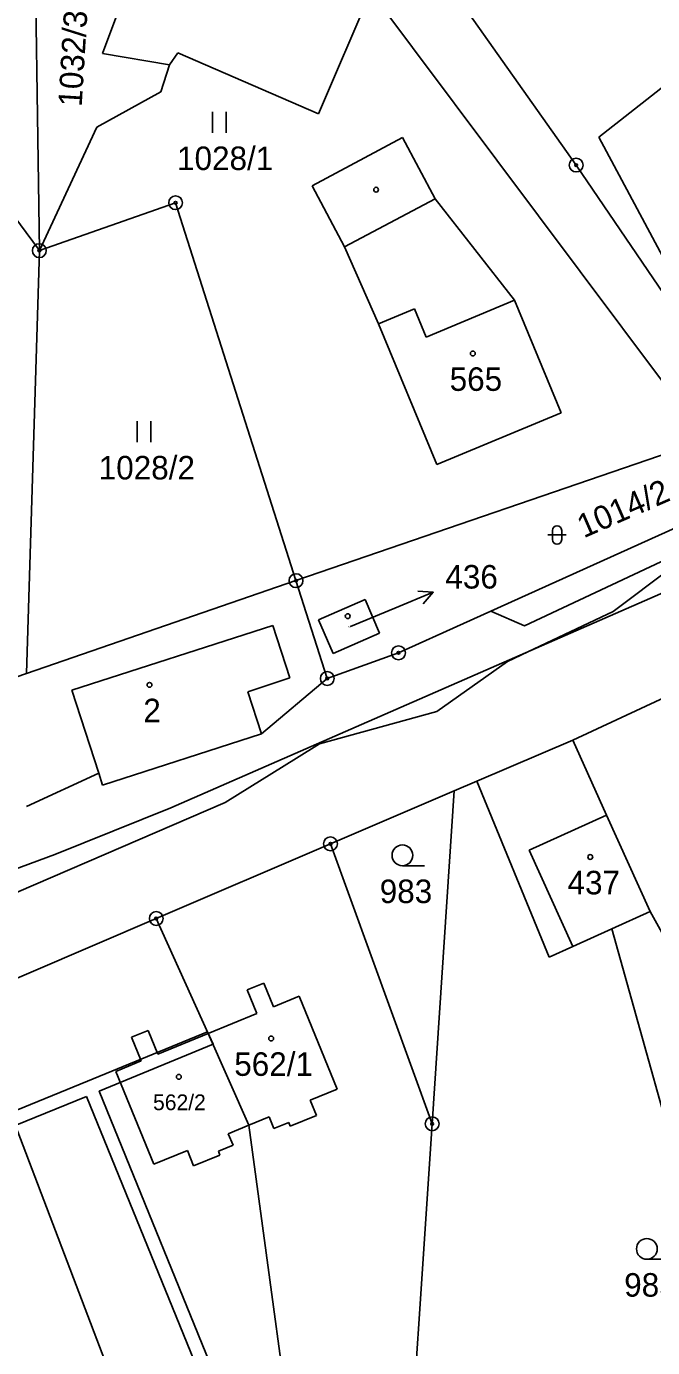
# Model space of a CAD drawing. Extents: x -439246 to -433691, y -1130252 to -1121148.
# Drawn here: x -438018.3 to -437973, y -1124216.2 to -1124120.8 of the extents above; entities that cross this region are included whole.
import ezdxf

# ---------------------------------------------------------------- set-up
doc = ezdxf.new("R2010")
doc.units = 0
for name, color, linetype in [('Vrstva 1', 7, 'Continuous'), ('Vrstva 16', 7, 'Continuous'), ('Vrstva 18', 7, 'Continuous'), ('Vrstva 19', 7, 'Continuous'), ('Vrstva 24', 7, 'Continuous'), ('Vrstva 25', 7, 'Continuous'), ('Vrstva 3', 7, 'Continuous'), ('Vrstva 30', 7, 'Continuous'), ('Vrstva 37', 7, 'Continuous'), ('Vrstva 4', 7, 'Continuous'), ('Vrstva 52', 7, 'Continuous')]:
    doc.layers.add(name, color=color, linetype=linetype)

msp = doc.modelspace()

# ---------------------------------------------------------------- linework, layer by layer
at = {"layer": 'Vrstva 1'}
for points in [[(-438017.34, -1124137.01), (-438017.75, -1124109.44)], [(-438012.78, -1124122.78), (-438009.62, -1124114.31)], [(-438033.64, -1124114.99), (-438017.34, -1124137.01)], [(-437988.03, -1124117.39), (-437978.54, -1124130.83)], [(-437976.91, -1124128.81), (-437961.34, -1124116.59)], [(-437993.37, -1124118.3), (-437997.17, -1124127.12)], [(-437993.37, -1124118.3), (-437969.15, -1124150.67)], [(-438007.93, -1124123.58), (-438012.78, -1124122.78)], [(-438007.93, -1124123.58), (-438007.34, -1124122.73)], [(-437997.17, -1124127.12), (-438007.34, -1124122.73)], [(-438008.55, -1124125.54), (-438007.93, -1124123.58)], [(-438013.18, -1124128.08), (-438008.55, -1124125.54)], [(-438017.34, -1124137.01), (-438013.18, -1124128.08)], [(-437991.08, -1124128.85), (-437997.63, -1124132.33)], [(-437988.73, -1124133.26), (-437991.08, -1124128.85)], [(-437976.91, -1124128.81), (-437965.81, -1124149.52)], [(-437978.54, -1124130.83), (-437965.81, -1124149.52)], [(-437995.28, -1124136.74), (-437997.63, -1124132.33)], [(-438007.49, -1124133.55), (-438017.34, -1124137.01)], [(-437998.79, -1124160.85), (-438007.49, -1124133.55)], [(-437982.99, -1124140.59), (-437988.73, -1124133.26)], [(-438017.34, -1124137.01), (-438018.27, -1124167.55)], [(-437995.28, -1124136.74), (-437992.82, -1124142.29)], [(-437982.99, -1124140.59), (-437979.62, -1124148.73)], [(-437988.61, -1124152.45), (-437992.82, -1124142.29)], [(-437979.62, -1124148.73), (-437988.61, -1124152.45)], [(-437998.79, -1124160.85), (-437969.15, -1124150.67)], [(-437950.44, -1124152.19), (-438007.84, -1124177.25)], [(-437991.38, -1124166.06), (-437963.2, -1124153.35)], [(-437947.52, -1124157.82), (-437978.78, -1124172.37)], [(-438018.27, -1124167.55), (-437998.79, -1124160.85)], [(-437996.53, -1124167.92), (-437998.79, -1124160.85)], [(-437997.17, -1124163.69), (-437993.8, -1124162.22)], [(-437993.8, -1124162.22), (-437992.75, -1124164.64)], [(-437997.17, -1124163.69), (-437996.11, -1124166.11)], [(-437996.11, -1124166.11), (-437992.75, -1124164.64)], [(-437996.53, -1124167.92), (-437991.38, -1124166.06)], [(-438020.74, -1124168.4), (-438018.27, -1124167.55)], [(-438001.29, -1124171.91), (-437996.53, -1124167.92)], [(-438001.29, -1124171.91), (-438012.77, -1124175.62)], [(-437978.78, -1124172.37), (-437985.72, -1124175.34)], [(-437978.78, -1124172.37), (-437976.34, -1124177.78)], [(-438018.28, -1124177.17), (-438013.05, -1124174.75)], [(-438012.77, -1124175.62), (-438013.05, -1124174.75)], [(-437985.72, -1124175.34), (-437987.35, -1124176.04)], [(-437980.49, -1124188.04), (-437985.72, -1124175.34)], [(-437987.35, -1124176.04), (-437996.3, -1124179.86)], [(-437988.95, -1124200.08), (-437987.35, -1124176.04)], [(-438007.84, -1124177.25), (-438016.21, -1124180.62)], [(-437976.34, -1124177.78), (-437973.19, -1124184.75)], [(-437996.3, -1124179.86), (-438008.89, -1124185.25)], [(-437996.3, -1124179.86), (-437988.95, -1124200.08)], [(-438016.21, -1124180.62), (-438025.16, -1124183.92)], [(-438008.89, -1124185.25), (-438022.56, -1124191.1)], [(-438005.13, -1124193.56), (-438008.89, -1124185.25)], [(-437973.19, -1124184.75), (-437975.96, -1124186)], [(-437973.19, -1124184.75), (-437969.83, -1124190.76)], [(-437975.96, -1124186), (-437978.79, -1124187.27)], [(-437975.96, -1124186), (-437971.86, -1124200.64)], [(-437978.79, -1124187.27), (-437980.49, -1124188.04)], [(-438022.56, -1124191.1), (-438008.31, -1124228.46)], [(-438005.13, -1124193.56), (-438002.2, -1124200.19)], [(-438002.2, -1124200.19), (-437998.18, -1124229.8)], [(-437990.99, -1124230.76), (-437988.95, -1124200.08)]]:
    msp.add_lwpolyline(points, dxfattribs=at)
at = {"layer": 'Vrstva 16'}
msp.add_line((-437991.64, -1124162.84), (-437988.87, -1124161.688), dxfattribs=at)
for points in [[(-437989.985, -1124161.611), (-437988.87, -1124161.688), (-437989.601, -1124162.534)], [(-437994.85, -1124164.17), (-437991.64, -1124162.84)]]:
    msp.add_lwpolyline(points, dxfattribs=at)
at = {"layer": 'Vrstva 24'}
for centre, radius in [((-437978.54, -1124130.83), 0.5), ((-437978.54, -1124130.83), 0.1), ((-438007.49, -1124133.55), 0.5), ((-438007.49, -1124133.55), 0.1), ((-438017.34, -1124137.01), 0.5), ((-438017.34, -1124137.01), 0.1), ((-437998.79, -1124160.85), 0.5), ((-437998.79, -1124160.85), 0.1), ((-437991.38, -1124166.06), 0.5), ((-437991.38, -1124166.06), 0.1), ((-437996.53, -1124167.92), 0.5), ((-437996.53, -1124167.92), 0.1), ((-437996.3, -1124179.86), 0.5), ((-437996.3, -1124179.86), 0.1), ((-438008.89, -1124185.25), 0.5), ((-438008.89, -1124185.25), 0.1), ((-437988.95, -1124200.08), 0.5), ((-437988.95, -1124200.08), 0.1)]:
    msp.add_circle(centre, radius, dxfattribs=at)
at = {"layer": 'Vrstva 25'}
for p, q in [((-438004.83, -1124128.49), (-438004.83, -1124126.99)), ((-438003.83, -1124128.49), (-438003.83, -1124126.99)), ((-438010.27, -1124150.84), (-438010.27, -1124149.34)), ((-438009.27, -1124150.84), (-438009.27, -1124149.34)), ((-437980.59, -1124157.55), (-437979.25, -1124157.55)), ((-437980.255, -1124157.885), (-437980.255, -1124157.215)), ((-437979.585, -1124157.215), (-437979.585, -1124157.885)), ((-437991.1, -1124181.44), (-437989.5, -1124181.44)), ((-437973.43, -1124209.87), (-437971.83, -1124209.87))]:
    msp.add_line(p, q, dxfattribs=at)
for centre, radius in [((-437993, -1124132.61), 0.175), ((-437986.01, -1124144.44), 0.175), ((-437995.05, -1124163.41), 0.175), ((-438009.38, -1124168.38), 0.175), ((-437991.1, -1124180.69), 0.75), ((-437977.52, -1124180.81), 0.175), ((-438000.58, -1124193.92), 0.175), ((-438007.26, -1124196.69), 0.175), ((-437973.43, -1124209.12), 0.75)]:
    msp.add_circle(centre, radius, dxfattribs=at)
for centre, start, end in [((-437979.92, -1124157.215), 0, 180), ((-437979.92, -1124157.885), 180, 0)]:
    msp.add_arc(centre, 0.335, start, end, dxfattribs=at)
at = {"layer": 'Vrstva 3'}
for points in [[(-437992.82, -1124142.29), (-437990.23, -1124141.22)], [(-437990.23, -1124141.22), (-437989.39, -1124143.25)], [(-437989.39, -1124143.25), (-437982.99, -1124140.59)], [(-437982.99, -1124140.59), (-437979.62, -1124148.73)], [(-437988.61, -1124152.45), (-437992.82, -1124142.29)], [(-437979.62, -1124148.73), (-437988.61, -1124152.45)], [(-437997.17, -1124163.69), (-437993.8, -1124162.22)], [(-437993.8, -1124162.22), (-437992.75, -1124164.64)], [(-438014.98, -1124168.77), (-438000.46, -1124164.08)], [(-437999.23, -1124167.88), (-438000.46, -1124164.08)], [(-437997.17, -1124163.69), (-437996.11, -1124166.11)], [(-437996.11, -1124166.11), (-437992.75, -1124164.64)], [(-438002.27, -1124168.87), (-437999.23, -1124167.88)], [(-438013.05, -1124174.75), (-438014.98, -1124168.77)], [(-438002.27, -1124168.87), (-438001.29, -1124171.91)], [(-438001.29, -1124171.91), (-438012.77, -1124175.62)], [(-438012.77, -1124175.62), (-438013.05, -1124174.75)], [(-437981.93, -1124180.31), (-437976.34, -1124177.78)], [(-437976.34, -1124177.78), (-437973.19, -1124184.75)], [(-437978.79, -1124187.27), (-437981.93, -1124180.31)], [(-437973.19, -1124184.75), (-437975.96, -1124186)], [(-437975.96, -1124186), (-437978.79, -1124187.27)], [(-438001.11, -1124189.92), (-438002.32, -1124190.41)], [(-438000.41, -1124191.63), (-438001.11, -1124189.92)], [(-438002.32, -1124190.41), (-438001.61, -1124192.12)], [(-437998.56, -1124190.87), (-438000.41, -1124191.63)], [(-437995.81, -1124197.58), (-437998.56, -1124190.87)], [(-438001.61, -1124192.12), (-438005.13, -1124193.56)], [(-438010.67, -1124193.83), (-438009.47, -1124193.34)], [(-438009.97, -1124195.54), (-438010.67, -1124193.83)], [(-438009.47, -1124193.34), (-438008.77, -1124195.05)], [(-438005.13, -1124193.56), (-438008.77, -1124195.05)], [(-438005.13, -1124193.56), (-438002.2, -1124200.19)], [(-438005.13, -1124193.56), (-438002.2, -1124200.19)], [(-438011.82, -1124196.3), (-438009.97, -1124195.54)], [(-438009.07, -1124203.01), (-438011.82, -1124196.3)], [(-437995.81, -1124197.58), (-437997.76, -1124198.38)], [(-437997.76, -1124198.38), (-437997.3, -1124199.49)], [(-437997.3, -1124199.49), (-437999.2, -1124200.26)], [(-438002.2, -1124200.19), (-438003.68, -1124200.8)], [(-438000.72, -1124199.59), (-438002.2, -1124200.19)], [(-438000.38, -1124200.42), (-438000.72, -1124199.59)], [(-437999.31, -1124199.99), (-438000.38, -1124200.42)], [(-437999.2, -1124200.26), (-437999.31, -1124199.99)], [(-438003.68, -1124200.8), (-438003.34, -1124201.63)], [(-438006.64, -1124202.01), (-438009.07, -1124203.01)], [(-438006.64, -1124202.01), (-438006.19, -1124203.13)], [(-438004.29, -1124202.35), (-438006.19, -1124203.13)], [(-438003.34, -1124201.63), (-438004.4, -1124202.07)], [(-438004.4, -1124202.07), (-438004.29, -1124202.35)]]:
    msp.add_lwpolyline(points, dxfattribs=at)
at = {"layer": 'Vrstva 30'}
for points in [[(-437921.18, -1124131.83), (-437936.86, -1124142.8), (-437982.27, -1124164.11), (-437984.71, -1124163.05), (-437963.2, -1124153.35), (-437940.62, -1124143.17), (-437926.56, -1124135.35), (-437921.18, -1124131.83)], [(-438013.93, -1124198.11), (-438019.08, -1124200.21), (-438019.44, -1124199.28), (-438013.85, -1124197), (-438005.19, -1124193.43), (-438004.78, -1124194.34), (-438013.01, -1124197.73), (-438003.93, -1124220.02), (-438003.47, -1124219.83), (-438002.72, -1124221.68), (-438004.57, -1124222.43), (-438005.32, -1124220.58), (-438004.86, -1124220.39), (-438013.93, -1124198.11)]]:
    msp.add_lwpolyline(points, dxfattribs=at)
at = {"layer": 'Vrstva 37'}
for centre in [(-437986.01, -1124144.44), (-437995.05, -1124163.41), (-438009.38, -1124168.38), (-437977.52, -1124180.81), (-438000.58, -1124193.92), (-438007.26, -1124196.69)]:
    msp.add_circle(centre, 0.175, dxfattribs=at)
at = {"layer": 'Vrstva 4'}
for points in [[(-437988.73, -1124133.26), (-437995.28, -1124136.74)], [(-437992.82, -1124142.29), (-437990.23, -1124141.22)], [(-437990.23, -1124141.22), (-437989.39, -1124143.25)], [(-437989.39, -1124143.25), (-437982.99, -1124140.59)], [(-438014.98, -1124168.77), (-438000.46, -1124164.08)], [(-437999.23, -1124167.88), (-438000.46, -1124164.08)], [(-438002.27, -1124168.87), (-437999.23, -1124167.88)], [(-438013.05, -1124174.75), (-438014.98, -1124168.77)], [(-438002.27, -1124168.87), (-438001.29, -1124171.91)], [(-437981.93, -1124180.31), (-437976.34, -1124177.78)], [(-437978.79, -1124187.27), (-437981.93, -1124180.31)], [(-438001.11, -1124189.92), (-438002.32, -1124190.41)], [(-438000.41, -1124191.63), (-438001.11, -1124189.92)], [(-438002.32, -1124190.41), (-438001.61, -1124192.12)], [(-437998.56, -1124190.87), (-438000.41, -1124191.63)], [(-437995.81, -1124197.58), (-437998.56, -1124190.87)], [(-438001.61, -1124192.12), (-438005.13, -1124193.56)], [(-438010.67, -1124193.83), (-438009.47, -1124193.34)], [(-438009.97, -1124195.54), (-438010.67, -1124193.83)], [(-438009.47, -1124193.34), (-438008.77, -1124195.05)], [(-438005.13, -1124193.56), (-438008.77, -1124195.05)], [(-438011.82, -1124196.3), (-438009.97, -1124195.54)], [(-438009.07, -1124203.01), (-438011.82, -1124196.3)], [(-437995.81, -1124197.58), (-437997.76, -1124198.38)], [(-437997.76, -1124198.38), (-437997.3, -1124199.49)], [(-437997.3, -1124199.49), (-437999.2, -1124200.26)], [(-438002.2, -1124200.19), (-438003.68, -1124200.8)], [(-438000.72, -1124199.59), (-438002.2, -1124200.19)], [(-438000.38, -1124200.42), (-438000.72, -1124199.59)], [(-437999.31, -1124199.99), (-438000.38, -1124200.42)], [(-437999.2, -1124200.26), (-437999.31, -1124199.99)], [(-438003.68, -1124200.8), (-438003.34, -1124201.63)], [(-438006.64, -1124202.01), (-438009.07, -1124203.01)], [(-438006.64, -1124202.01), (-438006.19, -1124203.13)], [(-438004.29, -1124202.35), (-438006.19, -1124203.13)], [(-438003.34, -1124201.63), (-438004.4, -1124202.07)], [(-438004.4, -1124202.07), (-438004.29, -1124202.35)]]:
    msp.add_lwpolyline(points, dxfattribs=at)
at = {"layer": 'Vrstva 52'}
msp.add_lwpolyline([(-438099.09, -1124216.4), (-438085.49, -1124210.45), (-438078.69, -1124208.33), (-438073.46, -1124205.56), (-438071.05, -1124204.29), (-438065.94, -1124203.01), (-438051.5, -1124197.07), (-438042.15, -1124191.97), (-438038.75, -1124191.33), (-438033.65, -1124188.78), (-438025.15, -1124186.02), (-438003.91, -1124176.88), (-437998.76, -1124173.66), (-437997.1, -1124172.63), (-437988.61, -1124170.29), (-437983.51, -1124166.68), (-437982.03, -1124165.98), (-437975.86, -1124163.07), (-437971.61, -1124159.88)], dxfattribs=at)

# ---------------------------------------------------------------- texts
at = {"layer": 'Vrstva 16'}
msp.add_text('436', height=1.7, dxfattribs=at).set_placement((-437987.993, -1124161.42))
at = {"layer": 'Vrstva 18'}
for s, rotation, p in [('1032/3', 86.52168, (-438014.281, -1124126.651)), ('1014/2', 23.56128, (-437977.994, -1124157.799))]:
    msp.add_text(s, height=1.7, rotation=rotation, dxfattribs=at).set_placement(p)
for s, p in [('1028/1', (-438007.385, -1124131.19)), ('1028/2', (-438013.048, -1124153.54)), ('983', (-437992.737, -1124184.14)), ('985', (-437975.067, -1124212.57))]:
    msp.add_text(s, height=1.7, dxfattribs=at).set_placement(p)
at = {"layer": 'Vrstva 19'}
for s, height, p in [('565', 1.7, (-437987.683, -1124147.14)), ('436', 0.1, (-437995.047, -1124164.22)), ('2', 1.7, (-438009.825, -1124171.08)), ('437', 1.7, (-437979.162, -1124183.51)), ('562/1', 1.7, (-438003.251, -1124196.62)), ('562/2', 1.14, (-438009.122, -1124199.1))]:
    msp.add_text(s, height=height, dxfattribs=at).set_placement(p)

doc.saveas('drawing.dxf')
